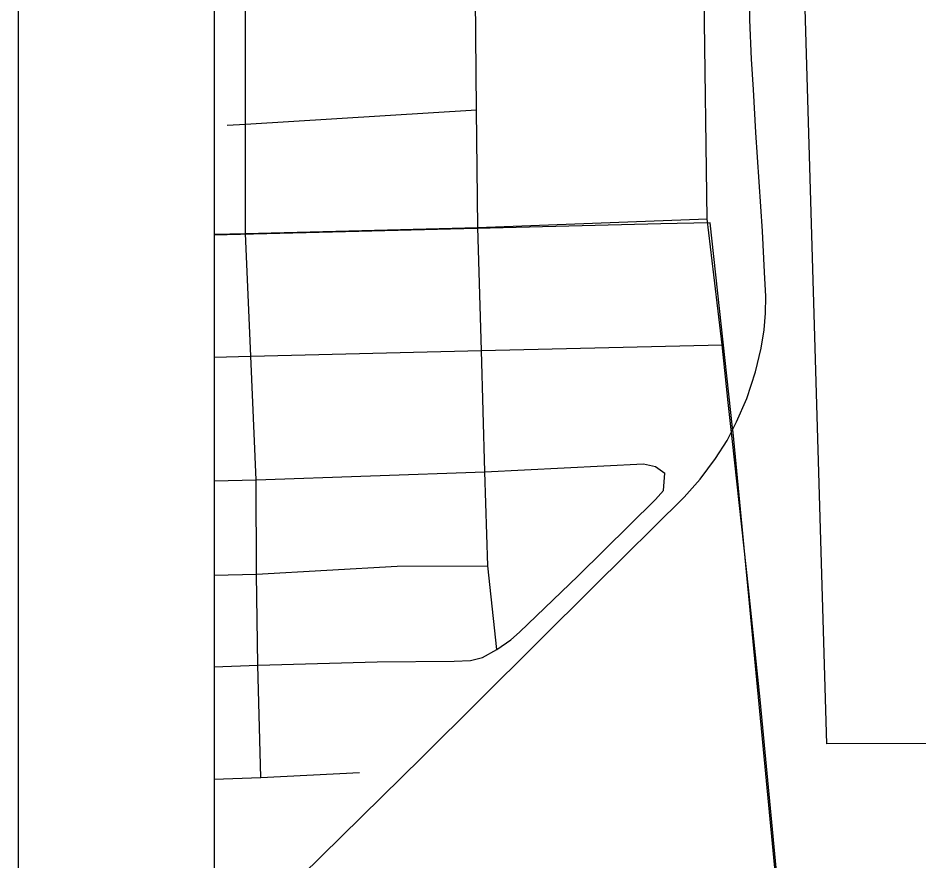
# Model space of a CAD drawing. Extents: x -59 to 82, y -3 to 49.
# Drawn here: x -54.998 to -54.5384, y 47.505 to 47.9352 of the extents above; entities that cross this region are included whole.
import ezdxf

# ---------------------------------------------------------------- set-up
doc = ezdxf.new("R2010")
doc.units = 0
for name, color, linetype in [('GM_X_City_Street', 7, 'Continuous'), ('GM_X_Corporation', 7, 'Continuous'), ('GM_X_Rail_Line', 7, 'Continuous'), ('GM_X_State_Route', 7, 'Continuous'), ('SH_Data', 7, 'Continuous')]:
    doc.layers.add(name, color=color, linetype=linetype)

msp = doc.modelspace()

# ---------------------------------------------------------------- linework, layer by layer
at = {"layer": 'GM_X_City_Street'}
for p, q in [((-54.88198, 47.88108), (-54.88197, 47.94279)), ((-54.76414, 47.88827), (-54.76454, 47.94581)), ((-54.88198, 47.88108), (-54.76414, 47.88827)), ((-54.76335, 47.82835), (-54.76414, 47.88827)), ((-54.89123, 47.88051), (-54.88198, 47.88108)), ((-54.88198, 47.82524), (-54.88198, 47.88108)), ((-54.76335, 47.82835), (-54.64642, 47.83266)), ((-54.88198, 47.82524), (-54.76335, 47.82835)), ((-54.76156, 47.76547), (-54.76335, 47.82835)), ((-54.89799, 47.82483), (-54.88198, 47.82524)), ((-54.87924, 47.76261), (-54.88198, 47.82524)), ((-54.76156, 47.76547), (-54.6388, 47.76844)), ((-54.89799, 47.76216), (-54.87924, 47.76261)), ((-54.87924, 47.76261), (-54.76156, 47.76547)), ((-54.87647, 47.69955), (-54.87924, 47.76261)), ((-54.75979, 47.70363), (-54.76156, 47.76547)), ((-54.75979, 47.70363), (-54.67884, 47.70759)), ((-54.67884, 47.70759), (-54.67273, 47.70632)), ((-54.87647, 47.69955), (-54.75979, 47.70363)), ((-54.75835, 47.65558), (-54.75979, 47.70363)), ((-54.67273, 47.70632), (-54.66805, 47.70291)), ((-54.66876, 47.69409), (-54.66805, 47.70291)), ((-54.89799, 47.69897), (-54.87647, 47.69955)), ((-54.87631, 47.6514), (-54.87647, 47.69955)), ((-54.67273, 47.68941), (-54.66876, 47.69409)), ((-54.7123, 47.65054), (-54.67273, 47.68941)), ((-54.87631, 47.6514), (-54.8045, 47.65544)), ((-54.8045, 47.65544), (-54.75835, 47.65558)), ((-54.75367, 47.61293), (-54.75835, 47.65558)), ((-54.89799, 47.65091), (-54.87631, 47.6514)), ((-54.87558, 47.60501), (-54.87631, 47.6514)), ((-54.74216, 47.62175), (-54.7123, 47.65054)), ((-54.74666, 47.61779), (-54.74216, 47.62175)), ((-54.75367, 47.61293), (-54.74666, 47.61779)), ((-54.76105, 47.60879), (-54.75367, 47.61293)), ((-54.87558, 47.60501), (-54.81475, 47.60664)), ((-54.81475, 47.60664), (-54.77553, 47.607)), ((-54.77553, 47.607), (-54.76717, 47.60735)), ((-54.76717, 47.60735), (-54.76105, 47.60879)), ((-54.89799, 47.604), (-54.87558, 47.60501)), ((-54.87412, 47.54766), (-54.87558, 47.60501)), ((-54.89799, 47.54678), (-54.87412, 47.54766)), ((-54.87412, 47.54766), (-54.82374, 47.55013))]:
    msp.add_line(p, q, dxfattribs=at)
at = {"layer": 'GM_X_Corporation'}
for p, q in [((-54.89799, 48.51547), (-54.89799, 42.49125)), ((-54.89799, 48.51547), (-54.89799, 47.00729)), ((-54.89799, 48.51547), (-54.89799, 43.46336)), ((-54.58542, 47.56483), (-54.59692, 47.95381)), ((-54.5277, 47.56487), (-54.58542, 47.56483))]:
    msp.add_line(p, q, dxfattribs=at)
at = {"layer": 'GM_X_Rail_Line'}
for p, q in [((-54.62468, 47.93416), (-54.62447, 47.94956)), ((-54.62386, 47.91422), (-54.62468, 47.93416)), ((-54.62272, 47.8987), (-54.62386, 47.91422)), ((-54.62165, 47.87682), (-54.62272, 47.8987)), ((-54.61829, 47.82635), (-54.62165, 47.87682)), ((-54.67006, 47.83008), (-54.89799, 47.82443)), ((-54.64492, 47.8307), (-54.67006, 47.83008)), ((-54.6335, 47.7261), (-54.64492, 47.8307)), ((-54.61715, 47.80539), (-54.61829, 47.82635)), ((-54.61648, 47.79301), (-54.61715, 47.80539)), ((-54.61667, 47.78462), (-54.61648, 47.79301)), ((-54.61744, 47.77605), (-54.61667, 47.78462)), ((-54.61896, 47.76662), (-54.61744, 47.77605)), ((-54.62182, 47.75461), (-54.61896, 47.76662)), ((-54.6262, 47.74108), (-54.62182, 47.75461)), ((-54.63154, 47.72908), (-54.6262, 47.74108)), ((-54.63621, 47.71965), (-54.63154, 47.72908)), ((-54.63322, 47.72362), (-54.6335, 47.7261)), ((-54.59244, 47.29943), (-54.63322, 47.72362)), ((-54.64221, 47.7104), (-54.63621, 47.71965)), ((-54.65002, 47.69983), (-54.64221, 47.7104)), ((-54.65812, 47.69068), (-54.65002, 47.69983)), ((-54.70385, 47.64533), (-54.65812, 47.69068)), ((-54.79198, 47.55787), (-54.70385, 47.64533)), ((-54.85333, 47.49737), (-54.79198, 47.55787))]:
    msp.add_line(p, q, dxfattribs=at)
at = {"layer": 'GM_X_State_Route'}
for p, q in [((-54.64642, 47.83266), (-54.64801, 47.94899)), ((-54.6388, 47.76844), (-54.64642, 47.83266)), ((-54.6357, 47.73897), (-54.6388, 47.76844)), ((-54.63353, 47.71907), (-54.6357, 47.73897)), ((-54.62538, 47.64445), (-54.63353, 47.71907)), ((-54.61941, 47.58743), (-54.62538, 47.64445)), ((-54.59212, 47.30059), (-54.61941, 47.58743))]:
    msp.add_line(p, q, dxfattribs=at)
at = {"layer": 'SH_Data'}
for p, q in [((-54.99799, 49.39125), (-54.99799, 42.39125)), ((-54.89799, 49.29125), (-54.89799, 42.49125))]:
    msp.add_line(p, q, dxfattribs=at)

doc.saveas('drawing.dxf')
